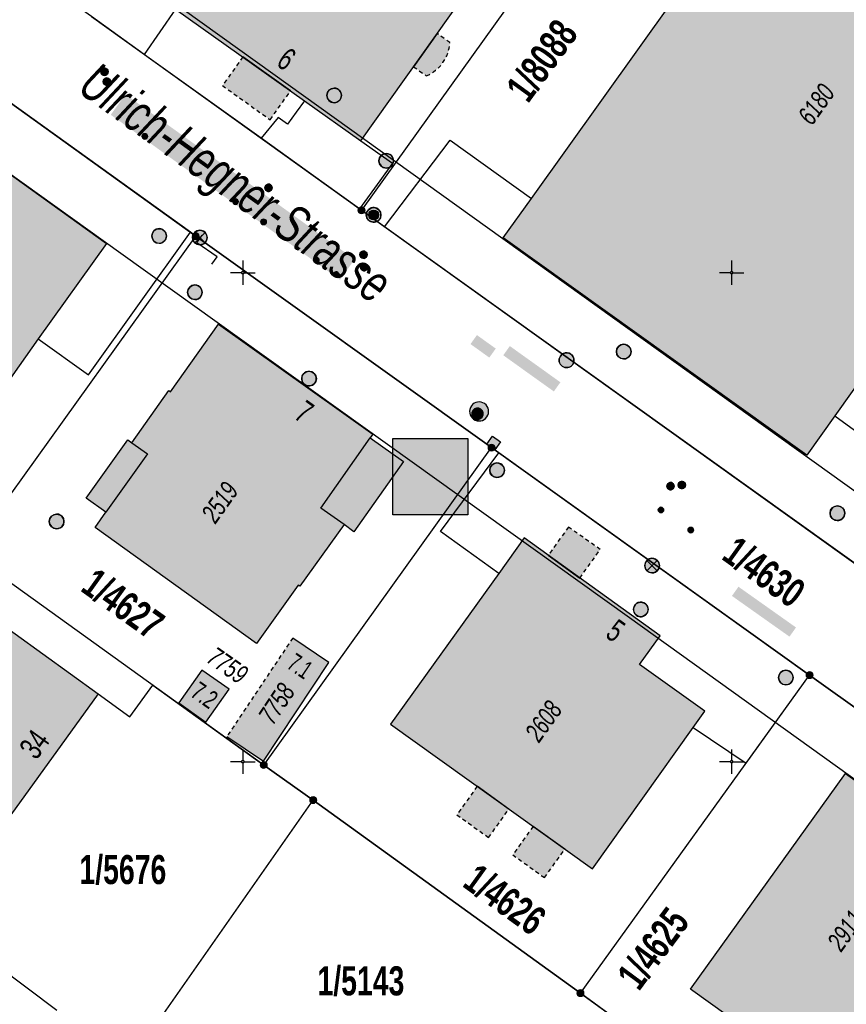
# Model space of a CAD drawing. Header units: metres. Extents: x 2695560 to 2696939, y 1260491 to 1262050.
# Tile 834 of 1005: x 2696165 to 2696207, y 1261512 to 1261563. Entities that reach past the tile are written whole.
import ezdxf

# ---------------------------------------------------------------- set-up
doc = ezdxf.new("R2010")
doc.units = ezdxf.units.M
doc.linetypes.add('AUSGEZOGEN', pattern=[0])
doc.linetypes.add('VERDECKT2_S2', pattern=[0.36, 0.2, -0.16])
for name, color, linetype in [('XR$1$AV_Flächen (EO)', 7, 'AUSGEZOGEN'), ('XR$1$AV_Gebäudeflächen (BB)', 7, 'AUSGEZOGEN'), ('XR$1$AV_Gebäudeflächen (EO)', 7, 'AUSGEZOGEN'), ('XR$1$AV_Grenzpunkte', 7, 'AUSGEZOGEN'), ('XR$1$AV_Grundstück-Nr.', 7, 'AUSGEZOGEN'), ('XR$1$AV_Haus-Nr.', 7, 'AUSGEZOGEN'), ('XR$1$AV_Koordinatennetzpunkte', 7, 'AUSGEZOGEN'), ('XR$1$AV_Linien (BB)', 7, 'AUSGEZOGEN'), ('XR$1$AV_Linien (EO)', 7, 'AUSGEZOGEN'), ('XR$1$AV_Strassennamen', 7, 'AUSGEZOGEN'), ('XR$1$AV_Versicherung-Nr.', 7, 'AUSGEZOGEN'), ('XR$1$AW_LK_Schachtdeckel', 24, 'AUSGEZOGEN'), ('XR$1$AW_LK_Zwischenpunkt', 24, 'AUSGEZOGEN'), ('XR$1$EW_LK_Knoten', 1, 'AUSGEZOGEN'), ('XR$1$GA_LK_Absperrarmatur', 32, 'AUSGEZOGEN'), ('XR$1$Liegenschaftsgrenzen', 7, 'AUSGEZOGEN'), ('XR$1$PFAV', 255, 'AUSGEZOGEN'), ('XR$1$PFAW', 255, 'AUSGEZOGEN'), ('XR$1$PFEW', 255, 'AUSGEZOGEN'), ('XR$1$PFGA', 255, 'AUSGEZOGEN'), ('XR$1$PFWA', 255, 'AUSGEZOGEN'), ('XR$1$RAEW', 8, 'AUSGEZOGEN'), ('XR$1$RP_Abstandslinie', 7, 'AUSGEZOGEN'), ('XR$1$WA_LK_Absperrarmatur', 171, 'AUSGEZOGEN'), ('XR$1$WA_LK_Hydrant', 171, 'AUSGEZOGEN')]:
    doc.layers.add(name, color=color, linetype=linetype)
doc.styles.add('ARIAL', font='arial.ttf')

# ---------------------------------------------------------------- blocks, each defined once
blk = doc.blocks.new('COMPLEXOBJECT_963')
at = {"layer": 'XR$1$AV_Flächen (EO)', "color": 7, "linetype": 'VERDECKT2_S2', "transparency": 33554687}
blk.add_line((6183.733, 11560.531), (6184.385, 11560.067), dxfattribs=at)
blk.add_arc((6183.64, 11561.872), 1.953, 292.424, 356.7569, dxfattribs=at)
blk = doc.blocks.new('BAV15')
at = {"layer": 'XR$1$PFAV', "transparency": 33554687}
blk.add_hatch(color=7, dxfattribs=at).paths.add_polyline_path([(0.5, 0), (0.49, 0.1), (0.46, 0.2), (0.41, 0.29), (0.34, 0.36), (0.26, 0.42), (0.17, 0.47), (0.08, 0.49), (-0.03, 0.5), (-0.13, 0.48), (-0.22, 0.45), (-0.31, 0.4), (-0.38, 0.33), (-0.44, 0.24), (-0.48, 0.15), (-0.5, 0.05), (-0.5, -0.05), (-0.48, -0.15), (-0.44, -0.24), (-0.38, -0.33), (-0.31, -0.4), (-0.22, -0.45), (-0.13, -0.48), (-0.03, -0.5), (0.08, -0.49), (0.17, -0.47), (0.26, -0.42), (0.34, -0.36), (0.41, -0.29), (0.46, -0.2), (0.49, -0.1)])
at = {"color": 7, "transparency": 33554687}
for start, end in [(90, 270), (270, 90)]:
    blk.add_arc((0, 0), 0.5, start, end, dxfattribs=at)
at = {"layer": 'XR$1$PFAV', "transparency": 33554687}
blk.add_circle((0, 0), 0.5, dxfattribs=at)
blk = doc.blocks.new('BAV2041')
at = {"color": 7, "transparency": 33554687}
for p, q in [((0, 0.5), (0, 0.05)), ((-0.05, 0), (-0.5, 0)), ((0.05, 0), (0.5, 0)), ((0, -0.05), (0, -0.5))]:
    blk.add_line(p, q, dxfattribs=at)
blk.add_circle((0, 0), 0.05, dxfattribs=at)
for start, end in [(90, 270), (270, 90)]:
    blk.add_arc((0, 0), 0.05, start, end, dxfattribs=at)
blk = doc.blocks.new('BAW2093')
at = {"transparency": 33554687}
blk.add_lwpolyline([(-0.375, -0.5), (0, -0.5), (0, 0.5), (0.375, 0.5)], dxfattribs=at)
blk = doc.blocks.new('BAW2082')
at = {"layer": 'XR$1$PFAW', "transparency": 33554687}
blk.add_hatch(color=7, dxfattribs=at).paths.add_polyline_path([(0.509, -0.003), (0.499, 0.098), (0.469, 0.194), (0.42, 0.283), (0.354, 0.359), (0.274, 0.421), (0.183, 0.466), (0.085, 0.491), (-0.016, 0.496), (-0.116, 0.481), (-0.211, 0.446), (-0.297, 0.392), (-0.37, 0.323), (-0.428, 0.24), (-0.468, 0.147), (-0.488, 0.047), (-0.488, -0.054), (-0.468, -0.153), (-0.428, -0.246), (-0.37, -0.329), (-0.297, -0.398), (-0.211, -0.452), (-0.116, -0.487), (-0.016, -0.502), (0.085, -0.497), (0.183, -0.472), (0.274, -0.427), (0.354, -0.366), (0.42, -0.289), (0.469, -0.2), (0.499, -0.104)])
at = {"transparency": 33554687}
for start, end in [(91.19481, 268.80519), (268.80519, 91.19481)]:
    blk.add_arc((0.01, 0), 0.5, start, end, dxfattribs=at)
at = {"layer": 'XR$1$PFAW', "transparency": 33554687}
blk.add_circle((0.009, -0.003), 0.5, dxfattribs=at)
blk = doc.blocks.new('BAW2085')
at = {"layer": 'XR$1$PFAW', "transparency": 33554687}
h = blk.add_hatch(color=7, dxfattribs=at)
h.paths.add_polyline_path([(0.15, 0.501), (0.099, 0.498), (0.049, 0.491), (0, 0.478), (-0.047, 0.46), (-0.093, 0.438), (-0.136, 0.411), (-0.176, 0.38), (-0.212, 0.345), (-0.245, 0.307), (-0.274, 0.265), (-0.299, 0.221), (-0.319, 0.174), (-0.334, 0.126), (-0.344, 0.076), (-0.349, 0.026), (-0.349, -0.025), (-0.344, -0.075), (-0.334, -0.125), (-0.319, -0.173), (-0.299, -0.219), (-0.274, -0.264), (-0.245, -0.305), (-0.212, -0.344), (-0.176, -0.379), (-0.136, -0.41), (-0.093, -0.436), (-0.047, -0.459), (0, -0.476), (0.049, -0.489), (0.099, -0.497), (0.15, -0.499), (0.201, -0.497), (0.251, -0.489), (0.3, -0.476), (0.347, -0.459), (0.393, -0.436), (0.436, -0.41), (0.476, -0.379), (0.512, -0.344), (0.545, -0.305), (0.574, -0.264), (0.599, -0.219), (0.619, -0.173), (0.634, -0.125), (0.644, -0.075), (0.649, -0.025), (0.649, 0.026), (0.644, 0.076), (0.634, 0.126), (0.619, 0.174), (0.599, 0.221), (0.574, 0.265), (0.545, 0.307), (0.512, 0.345), (0.476, 0.38), (0.436, 0.411), (0.393, 0.438), (0.347, 0.46), (0.3, 0.478), (0.251, 0.491), (0.201, 0.498)])
h.paths.add_polyline_path([(0.03, -0.298), (0, -0.3), (-0.03, -0.298), (-0.06, -0.294), (-0.09, -0.286), (-0.118, -0.276), (-0.146, -0.262), (-0.171, -0.246), (-0.195, -0.228), (-0.217, -0.207), (-0.237, -0.184), (-0.255, -0.159), (-0.269, -0.132), (-0.281, -0.104), (-0.29, -0.075), (-0.297, -0.045), (-0.3, -0.015), (-0.3, 0.015), (-0.297, 0.045), (-0.29, 0.075), (-0.281, 0.104), (-0.269, 0.132), (-0.255, 0.159), (-0.237, 0.184), (-0.217, 0.207), (-0.195, 0.228), (-0.171, 0.246), (-0.146, 0.262), (-0.118, 0.276), (-0.09, 0.286), (-0.06, 0.294), (-0.03, 0.298), (0, 0.3), (0.03, 0.298), (0.06, 0.294), (0.09, 0.286), (0.118, 0.276), (0.146, 0.262), (0.171, 0.246), (0.195, 0.228), (0.217, 0.207), (0.237, 0.184), (0.255, 0.159), (0.269, 0.132), (0.281, 0.104), (0.29, 0.075), (0.297, 0.045), (0.3, 0.015), (0.3, -0.015), (0.297, -0.045), (0.29, -0.075), (0.281, -0.104), (0.269, -0.132), (0.255, -0.159), (0.237, -0.184), (0.217, -0.207), (0.195, -0.228), (0.171, -0.246), (0.146, -0.262), (0.118, -0.276), (0.09, -0.286), (0.06, -0.294)], flags=16)
blk.add_hatch(color=7, dxfattribs=at).paths.add_polyline_path([(0, 0.3), (-0.03, 0.298), (-0.06, 0.294), (-0.09, 0.286), (-0.118, 0.276), (-0.146, 0.262), (-0.171, 0.246), (-0.195, 0.228), (-0.217, 0.207), (-0.237, 0.184), (-0.255, 0.159), (-0.269, 0.132), (-0.281, 0.104), (-0.29, 0.075), (-0.297, 0.045), (-0.3, 0.015), (-0.3, -0.015), (-0.297, -0.045), (-0.29, -0.075), (-0.281, -0.104), (-0.269, -0.132), (-0.255, -0.159), (-0.237, -0.184), (-0.217, -0.207), (-0.195, -0.228), (-0.171, -0.246), (-0.146, -0.262), (-0.118, -0.276), (-0.09, -0.286), (-0.06, -0.294), (-0.03, -0.298), (0, -0.3), (0.03, -0.298), (0.06, -0.294), (0.09, -0.286), (0.118, -0.276), (0.146, -0.262), (0.171, -0.246), (0.195, -0.228), (0.217, -0.207), (0.237, -0.184), (0.255, -0.159), (0.269, -0.132), (0.281, -0.104), (0.29, -0.075), (0.297, -0.045), (0.3, -0.015), (0.3, 0.015), (0.297, 0.045), (0.29, 0.075), (0.281, 0.104), (0.269, 0.132), (0.255, 0.159), (0.237, 0.184), (0.217, 0.207), (0.195, 0.228), (0.171, 0.246), (0.146, 0.262), (0.118, 0.276), (0.09, 0.286), (0.06, 0.294), (0.03, 0.298)])
at = {"transparency": 33554687}
for centre, radius, start, end in [((0.15, 0.001), 0.5, 90, 270), ((0, 0), 0.3, 90, 270), ((0, 0), 0.3, 270, 90), ((0.15, 0.001), 0.5, 270, 90)]:
    blk.add_arc(centre, radius, start, end, dxfattribs=at)
blk = doc.blocks.new('BAW2088')
at = {"layer": 'XR$1$PFAW', "transparency": 33554687}
blk.add_hatch(color=253, dxfattribs=at).paths.add_polyline_path([(0.51, 0), (0.5, 0.101), (0.47, 0.197), (0.421, 0.286), (0.355, 0.362), (0.275, 0.424), (0.184, 0.469), (0.086, 0.494), (-0.015, 0.499), (-0.115, 0.484), (-0.21, 0.449), (-0.296, 0.395), (-0.369, 0.326), (-0.427, 0.243), (-0.467, 0.15), (-0.487, 0.051), (-0.487, -0.051), (-0.467, -0.15), (-0.427, -0.243), (-0.369, -0.326), (-0.296, -0.395), (-0.21, -0.449), (-0.115, -0.484), (-0.015, -0.499), (0.086, -0.494), (0.184, -0.469), (0.275, -0.424), (0.355, -0.362), (0.421, -0.286), (0.47, -0.197), (0.5, -0.101)])
at = {"transparency": 33554687}
for start, end in [(91.19481, 268.80519), (268.80519, 91.19481)]:
    blk.add_arc((0.01, 0), 0.5, start, end, dxfattribs=at)
at = {"layer": 'XR$1$PFAW', "transparency": 33554687}
blk.add_circle((0.01, 0), 0.5, dxfattribs=at)
blk = doc.blocks.new('BAW2089')
at = {"layer": 'XR$1$PFAW', "transparency": 33554687}
blk.add_hatch(color=7, dxfattribs=at).paths.add_polyline_path([(-0.5, 0.5), (-0.5, -0.5), (0.5, -0.5), (0.5, 0.5)])
at = {"transparency": 33554687}
blk.add_lwpolyline([(-0.5, 0.5), (0.5, 0.5), (0.5, -0.5), (-0.5, -0.5), (-0.5, 0.5)], close=True, dxfattribs=at)
at = {"layer": 'XR$1$PFAW', "transparency": 33554687}
blk.add_lwpolyline([(-0.5, 0.5), (0.5, 0.5), (0.5, -0.5), (-0.5, -0.5), (-0.5, 0.5)], close=True, dxfattribs=at)
blk = doc.blocks.new('BWA2009')
at = {"true_color": 0x000000, "transparency": 33554687}
blk.add_hatch(color=18, dxfattribs=at).paths.add_polyline_path([(0.333, 0), (0.327, 0.067), (0.306, 0.131), (0.274, 0.19), (0.23, 0.242), (0.176, 0.283), (0.116, 0.313), (0.05, 0.329), (-0.017, 0.333), (-0.084, 0.323), (-0.147, 0.299), (-0.204, 0.264), (-0.253, 0.217), (-0.291, 0.162), (-0.318, 0.1), (-0.332, 0.034), (-0.332, -0.034), (-0.318, -0.1), (-0.291, -0.162), (-0.253, -0.217), (-0.204, -0.264), (-0.147, -0.299), (-0.084, -0.323), (-0.017, -0.333), (0.05, -0.329), (0.116, -0.313), (0.176, -0.283), (0.23, -0.242), (0.274, -0.19), (0.306, -0.131), (0.327, -0.067)])
at = {"layer": 'XR$1$PFWA', "transparency": 33554687}
blk.add_hatch(color=7, dxfattribs=at).paths.add_polyline_path([(0.5, 0), (0.49, 0.101), (0.459, 0.197), (0.41, 0.286), (0.344, 0.362), (0.264, 0.424), (0.174, 0.469), (0.076, 0.494), (-0.025, 0.499), (-0.125, 0.484), (-0.22, 0.449), (-0.306, 0.395), (-0.379, 0.326), (-0.437, 0.243), (-0.477, 0.15), (-0.497, 0.051), (-0.497, -0.051), (-0.477, -0.15), (-0.437, -0.243), (-0.379, -0.326), (-0.306, -0.395), (-0.22, -0.449), (-0.125, -0.484), (-0.025, -0.499), (0.076, -0.494), (0.174, -0.469), (0.264, -0.424), (0.344, -0.362), (0.41, -0.286), (0.459, -0.197), (0.49, -0.101)])
at = {"transparency": 33554687}
blk.add_circle((0, 0), 0.333, dxfattribs=at)
for start, end in [(90, 180), (180, 270), (0, 90), (270, 0)]:
    blk.add_arc((0, 0), 0.5, start, end, dxfattribs=at)
at = {"layer": 'XR$1$PFWA', "transparency": 33554687}
blk.add_circle((0, 0), 0.5, dxfattribs=at)
blk = doc.blocks.new('BWA2012')
at = {"layer": 'XR$1$PFWA', "transparency": 33554687}
blk.add_hatch(color=7, dxfattribs=at).paths.add_polyline_path([(0.5, 0), (0.49, 0.1), (0.46, 0.2), (0.41, 0.29), (0.34, 0.36), (0.26, 0.42), (0.17, 0.47), (0.08, 0.49), (-0.03, 0.5), (-0.13, 0.48), (-0.22, 0.45), (-0.31, 0.4), (-0.38, 0.33), (-0.44, 0.24), (-0.48, 0.15), (-0.5, 0.05), (-0.5, -0.05), (-0.48, -0.15), (-0.44, -0.24), (-0.38, -0.33), (-0.31, -0.4), (-0.22, -0.45), (-0.13, -0.48), (-0.03, -0.5), (0.08, -0.49), (0.17, -0.47), (0.26, -0.42), (0.34, -0.36), (0.41, -0.29), (0.46, -0.2), (0.49, -0.1)])
at = {"transparency": 33554687}
blk.add_line((0.35, 0.35), (-0.35, -0.35), dxfattribs=at)
for start, end in [(45, 225), (225, 45)]:
    blk.add_arc((0, 0), 0.5, start, end, dxfattribs=at)
at = {"layer": 'XR$1$PFWA', "transparency": 33554687}
blk.add_circle((0, 0), 0.5, dxfattribs=at)
blk = doc.blocks.new('BGA965')
at = {"layer": 'XR$1$PFGA', "transparency": 33554687}
blk.add_hatch(color=7, dxfattribs=at).paths.add_polyline_path([(0.5, 0), (0.49, 0.1), (0.46, 0.2), (0.41, 0.29), (0.34, 0.36), (0.26, 0.42), (0.17, 0.47), (0.08, 0.49), (-0.03, 0.5), (-0.13, 0.48), (-0.22, 0.45), (-0.31, 0.4), (-0.38, 0.33), (-0.44, 0.24), (-0.48, 0.15), (-0.5, 0.05), (-0.5, -0.05), (-0.48, -0.15), (-0.44, -0.24), (-0.38, -0.33), (-0.31, -0.4), (-0.22, -0.45), (-0.13, -0.48), (-0.03, -0.5), (0.08, -0.49), (0.17, -0.47), (0.26, -0.42), (0.34, -0.36), (0.41, -0.29), (0.46, -0.2), (0.49, -0.1)])
at = {"color": 32, "transparency": 33554687}
blk.add_line((0, 0.5), (0, -0.5), dxfattribs=at)
for start, end in [(90, 270), (270, 90)]:
    blk.add_arc((0, 0), 0.5, start, end, dxfattribs=at)
at = {"layer": 'XR$1$PFGA', "transparency": 33554687}
blk.add_circle((0, 0), 0.5, dxfattribs=at)
blk = doc.blocks.new('BEWLP2549_S')
at = {"layer": 'XR$1$PFEW', "transparency": 33554687}
blk.add_hatch(color=7, dxfattribs=at).paths.add_polyline_path([(0.5, 0), (0.49, 0.101), (0.459, 0.197), (0.41, 0.286), (0.344, 0.362), (0.264, 0.424), (0.174, 0.469), (0.076, 0.494), (-0.025, 0.499), (-0.125, 0.484), (-0.22, 0.449), (-0.306, 0.395), (-0.379, 0.326), (-0.437, 0.243), (-0.477, 0.15), (-0.497, 0.051), (-0.497, -0.051), (-0.477, -0.15), (-0.437, -0.243), (-0.379, -0.326), (-0.306, -0.395), (-0.22, -0.449), (-0.125, -0.484), (-0.025, -0.499), (0.076, -0.494), (0.174, -0.469), (0.264, -0.424), (0.344, -0.362), (0.41, -0.286), (0.459, -0.197), (0.49, -0.101)])
at = {"color": 1, "transparency": 33554687}
for p, q in [((0.354, -0.354), (-0.354, 0.354)), ((-0.354, -0.354), (0.354, 0.354))]:
    blk.add_line(p, q, dxfattribs=at)
for start, end in [(91.38095, 268.61905), (268.61905, 91.38095)]:
    blk.add_arc((0, 0), 0.5, start, end, dxfattribs=at)
at = {"layer": 'XR$1$PFEW', "transparency": 33554687}
blk.add_circle((0, 0), 0.5, dxfattribs=at)
blk = doc.blocks.new('BEW957')
at = {"layer": 'XR$1$RAEW', "transparency": 33554687}
blk.add_hatch(color=1, dxfattribs=at).paths.add_polyline_path([(-0.5, 0), (-0.5, -0.05), (-0.49, -0.1), (-0.48, -0.15), (-0.46, -0.2), (-0.44, -0.24), (-0.41, -0.29), (-0.38, -0.33), (-0.34, -0.36), (-0.31, -0.4), (-0.26, -0.42), (-0.22, -0.45), (-0.17, -0.47), (-0.13, -0.48), (-0.08, -0.49), (-0.03, -0.5), (0.03, -0.5), (0.08, -0.49), (0.13, -0.48), (0.17, -0.47), (0.22, -0.45), (0.26, -0.42), (0.31, -0.4), (0.34, -0.36), (0.38, -0.33), (0.41, -0.29), (0.44, -0.24), (0.46, -0.2), (0.48, -0.15), (0.49, -0.1), (0.5, -0.05), (0.5, 0), (0.5, 0.05), (0.49, 0.1), (0.48, 0.15), (0.46, 0.2), (0.44, 0.24), (0.41, 0.29), (0.38, 0.33), (0.34, 0.36), (0.31, 0.4), (0.26, 0.42), (0.22, 0.45), (0.17, 0.47), (0.13, 0.48), (0.08, 0.49), (0.03, 0.5), (-0.03, 0.5), (-0.08, 0.49), (-0.13, 0.48), (-0.17, 0.47), (-0.22, 0.45), (-0.26, 0.42), (-0.31, 0.4), (-0.34, 0.36), (-0.38, 0.33), (-0.41, 0.29), (-0.44, 0.24), (-0.46, 0.2), (-0.48, 0.15), (-0.49, 0.1), (-0.5, 0.05)])
at = {"color": 1, "transparency": 33554687}
for start, end in [(90, 180), (180, 270), (0, 90), (270, 0)]:
    blk.add_arc((0, 0), 0.5, start, end, dxfattribs=at)
at = {"layer": 'XR$1$RAEW', "color": 1, "transparency": 33554687}
blk.add_circle((0, 0), 0.5, dxfattribs=at)

msp = doc.modelspace()

# ---------------------------------------------------------------- hatches: boundary and pattern name
at = {"transparency": 33554687}
for points in [[(2696169.965, 1261558.928), (2696169.215, 1261557.884), (2696180.939, 1261549.45), (2696181.689, 1261550.494)], [(2696187.944, 1261546.622), (2696187.615, 1261546.161), (2696188.578, 1261545.472), (2696188.907, 1261545.933)], [(2696189.628, 1261546.06), (2696189.292, 1261545.59), (2696191.878, 1261543.74), (2696192.214, 1261544.21)], [(2696183.649, 1261541.332), (2696183.649, 1261537.431), (2696187.475, 1261537.431), (2696187.475, 1261541.332)], [(2696201.322, 1261533.757), (2696200.989, 1261533.287), (2696203.932, 1261531.205), (2696204.265, 1261531.675)]]:
    msp.add_hatch(color=7, dxfattribs=at).paths.add_polyline_path(points)
at = {"layer": 'XR$1$AV_Gebäudeflächen (BB)', "true_color": 0xd2d2d2, "transparency": 33554687}
for points in [[(2696184.695, 1261577.04), (2696199.775, 1261566.257), (2696190.733, 1261553.611), (2696189.291, 1261551.594), (2696204.819, 1261540.49), (2696206.253, 1261542.501), (2696213.895, 1261553.215), (2696214.075, 1261553.467), (2696217.176, 1261557.814), (2696221.601, 1261564.018), (2696206.101, 1261575.104), (2696205.019, 1261573.591), (2696189.843, 1261584.445), (2696184.598, 1261577.109)], [(2696182.009, 1261556.551), (2696188.081, 1261565.092), (2696184.593, 1261567.572), (2696185.155, 1261568.362), (2696182.685, 1261570.118), (2696182.129, 1261569.335), (2696178.633, 1261571.821), (2696172.532, 1261563.29), (2696179.127, 1261558.6)], [(2696165.506, 1261546.427), (2696168.995, 1261551.308), (2696159.923, 1261557.809), (2696154.023, 1261549.557), (2696155.607, 1261548.42), (2696163.089, 1261543.046)], [(2696176.668, 1261530.856), (2696178.796, 1261533.844), (2696178.885, 1261533.78), (2696181.145, 1261536.935), (2696181.65, 1261536.558), (2696184.18, 1261540.155), (2696182.48, 1261541.366), (2696182.614, 1261541.554), (2696174.72, 1261547.176), (2696172.264, 1261543.727), (2696172.183, 1261543.785), (2696170.284, 1261541.119), (2696170.08, 1261541.264), (2696167.957, 1261538.284), (2696168.965, 1261537.567), (2696168.41, 1261536.787)], [(2696199.007, 1261526.555), (2696199.605, 1261527.394), (2696196.263, 1261529.781), (2696197.311, 1261531.248), (2696190.358, 1261536.253), (2696189.057, 1261534.437), (2696183.531, 1261526.725), (2696193.855, 1261519.327)], [(2696168.573, 1261528.278), (2696160.066, 1261534.423), (2696155.402, 1261527.923), (2696163.568, 1261522.014), (2696163.876, 1261521.791)], [(2696174.083, 1261526.841), (2696175.262, 1261528.525), (2696173.869, 1261529.5), (2696172.69, 1261527.816)], [(2696214.76, 1261518.51), (2696206.8, 1261524.209), (2696198.865, 1261513.187), (2696204.657, 1261509.044), (2696205.996, 1261510.916), (2696208.2, 1261509.34)]]:
    msp.add_hatch(color=254, dxfattribs=at).paths.add_polyline_path(points)
at = {"layer": 'XR$1$AV_Gebäudeflächen (EO)', "true_color": 0xebebeb, "transparency": 33554687}
for points in [[(2696184.703, 1261560.341), (2696185.355, 1261559.877), (2696185.42, 1261559.905), (2696185.484, 1261559.936), (2696185.546, 1261559.968), (2696185.608, 1261560.003), (2696185.668, 1261560.041), (2696185.727, 1261560.08), (2696185.784, 1261560.122), (2696185.84, 1261560.165), (2696185.894, 1261560.211), (2696185.946, 1261560.258), (2696185.997, 1261560.307), (2696186.046, 1261560.359), (2696186.093, 1261560.411), (2696186.138, 1261560.466), (2696186.181, 1261560.522), (2696186.222, 1261560.58), (2696186.261, 1261560.639), (2696186.298, 1261560.699), (2696186.332, 1261560.761), (2696186.364, 1261560.824), (2696186.394, 1261560.888), (2696186.422, 1261560.953), (2696186.447, 1261561.019), (2696186.47, 1261561.086), (2696186.49, 1261561.154), (2696186.508, 1261561.223), (2696186.524, 1261561.292), (2696186.537, 1261561.361), (2696186.547, 1261561.431), (2696186.555, 1261561.501), (2696186.56, 1261561.572), (2696185.908, 1261562.036)], [(2696175.971, 1261560.845), (2696174.926, 1261559.376), (2696177.366, 1261557.632), (2696178.415, 1261559.107)], [(2696192.626, 1261536.81), (2696191.588, 1261535.368), (2696193.206, 1261534.203), (2696194.254, 1261535.659)], [(2696175.152, 1261526.096), (2696177.023, 1261524.846), (2696180.373, 1261529.883), (2696178.519, 1261531.133)], [(2696186.916, 1261522.099), (2696188.54, 1261520.935), (2696189.582, 1261522.389), (2696187.958, 1261523.553)], [(2696189.775, 1261520.05), (2696191.4, 1261518.886), (2696192.442, 1261520.34), (2696190.817, 1261521.504)]]:
    msp.add_hatch(color=7, dxfattribs=at).paths.add_polyline_path(points)

# ---------------------------------------------------------------- linework, layer by layer
at = {"color": 24, "lineweight": -3, "transparency": 33554687}
msp.add_lwpolyline([(2696183.649, 1261541.332), (2696187.475, 1261541.332), (2696187.475, 1261537.431), (2696183.649, 1261537.431), (2696183.649, 1261541.332)], close=True, dxfattribs=at)
at = {"layer": 'XR$1$AV_Flächen (EO)', "color": 7, "linetype": 'AUSGEZOGEN', "transparency": 33554687}
for p, q in [((2696185.908, 1261562.036), (2696184.703, 1261560.341)), ((2696178.415, 1261559.107), (2696175.971, 1261560.845)), ((2696191.588, 1261535.368), (2696193.206, 1261534.203)), ((2696189.582, 1261522.389), (2696187.958, 1261523.553)), ((2696192.442, 1261520.34), (2696190.817, 1261521.504))]:
    msp.add_line(p, q, dxfattribs=at)
at = {"layer": 'XR$1$AV_Flächen (EO)', "color": 7, "linetype": 'VERDECKT2_S2', "transparency": 33554687}
for p, q in [((2696186.56, 1261561.572), (2696185.908, 1261562.036)), ((2696192.626, 1261536.81), (2696191.588, 1261535.368)), ((2696178.519, 1261531.133), (2696175.152, 1261526.096)), ((2696187.958, 1261523.553), (2696186.916, 1261522.099)), ((2696190.817, 1261521.504), (2696189.775, 1261520.05))]:
    msp.add_line(p, q, dxfattribs=at)
for points in [[(2696175.971, 1261560.845), (2696174.926, 1261559.376), (2696177.366, 1261557.632), (2696178.415, 1261559.107)], [(2696193.206, 1261534.203), (2696194.254, 1261535.659), (2696192.626, 1261536.81)], [(2696186.916, 1261522.099), (2696188.54, 1261520.935), (2696189.582, 1261522.389)], [(2696189.775, 1261520.05), (2696191.4, 1261518.886), (2696192.442, 1261520.34)]]:
    msp.add_lwpolyline(points, dxfattribs=at)
at = {"layer": 'XR$1$AV_Flächen (EO)', "color": 7, "linetype": 'AUSGEZOGEN', "transparency": 33554687}
msp.add_lwpolyline([(2696175.152, 1261526.096), (2696177.023, 1261524.846), (2696180.373, 1261529.883), (2696178.519, 1261531.133)], dxfattribs=at)
at = {"layer": 'XR$1$AV_Linien (BB)', "color": 7, "linetype": 'AUSGEZOGEN', "transparency": 33554687}
for p, q in [((2696172.532, 1261563.29), (2696170.921, 1261560.973)), ((2696172.532, 1261563.29), (2696179.127, 1261558.6)), ((2696173.289, 1261551.875), (2696158.88, 1261562.24)), ((2696179.127, 1261558.6), (2696182.009, 1261556.551)), ((2696204.96, 1261529.24), (2696189.064, 1261540.603)), ((2696216.48, 1261520.95), (2696204.96, 1261529.24))]:
    msp.add_line(p, q, dxfattribs=at)
for points in [[(2696190.733, 1261553.611), (2696199.775, 1261566.257), (2696184.695, 1261577.04)], [(2696182.009, 1261556.551), (2696188.081, 1261565.092), (2696184.593, 1261567.572), (2696185.155, 1261568.362), (2696182.685, 1261570.118), (2696182.129, 1261569.335), (2696178.633, 1261571.821)], [(2696170.921, 1261560.973), (2696168.22, 1261562.91), (2696165.236, 1261565.046)], [(2696176.906, 1261556.681), (2696171.064, 1261560.87), (2696170.921, 1261560.973)], [(2696179.127, 1261558.6), (2696178.696, 1261558.013), (2696178.25, 1261557.406), (2696177.775, 1261557.74), (2696176.906, 1261556.681)], [(2696155.607, 1261548.42), (2696154.023, 1261549.557), (2696159.923, 1261557.809), (2696168.995, 1261551.308), (2696165.506, 1261546.427)], [(2696181.944, 1261553.069), (2696180.134, 1261554.367), (2696176.906, 1261556.681)], [(2696182.009, 1261556.551), (2696183.618, 1261555.407), (2696182.98, 1261554.516), (2696181.944, 1261553.069)], [(2696183.222, 1261552.154), (2696186.568, 1261556.589), (2696190.733, 1261553.611)], [(2696206.253, 1261542.501), (2696204.819, 1261540.49), (2696189.291, 1261551.594), (2696190.733, 1261553.611)], [(2696214.075, 1261553.467), (2696213.895, 1261553.215), (2696206.253, 1261542.501)], [(2696183.222, 1261552.154), (2696182.04, 1261553), (2696181.944, 1261553.069)], [(2696229.07, 1261519.39), (2696219.14, 1261526.45), (2696208.26, 1261534.24), (2696183.222, 1261552.154)], [(2696165.506, 1261546.427), (2696168.076, 1261544.589), (2696173.289, 1261551.875)], [(2696189.064, 1261540.603), (2696188.69, 1261540.87), (2696173.56, 1261551.68), (2696173.289, 1261551.875)], [(2696165.506, 1261546.427), (2696163.089, 1261543.046), (2696155.607, 1261548.42)], [(2696206.253, 1261542.501), (2696211.269, 1261538.844), (2696212.719, 1261541.062), (2696215.677, 1261538.897)], [(2696189.057, 1261534.437), (2696186.086, 1261536.574), (2696189.064, 1261540.603)], [(2696199.007, 1261526.555), (2696199.605, 1261527.394), (2696196.263, 1261529.781), (2696197.311, 1261531.248), (2696190.358, 1261536.253), (2696189.057, 1261534.437)], [(2696163.568, 1261522.014), (2696155.402, 1261527.923), (2696160.066, 1261534.423), (2696168.573, 1261528.278)], [(2696189.057, 1261534.437), (2696183.531, 1261526.725), (2696193.855, 1261519.327), (2696199.007, 1261526.555)], [(2696199.007, 1261526.555), (2696201.709, 1261524.73), (2696204.96, 1261529.24)], [(2696168.573, 1261528.278), (2696170.194, 1261527.107), (2696171.358, 1261528.726), (2696177.04, 1261524.64), (2696179.57, 1261522.85), (2696193.24, 1261512.98), (2696204.75, 1261504.63), (2696209.006, 1261501.586)], [(2696168.573, 1261528.278), (2696163.876, 1261521.791), (2696163.568, 1261522.014)], [(2696208.2, 1261509.34), (2696205.996, 1261510.916), (2696204.657, 1261509.044), (2696198.865, 1261513.187), (2696206.8, 1261524.209), (2696214.76, 1261518.51)]]:
    msp.add_lwpolyline(points, dxfattribs=at)
for points in [[(2696176.668, 1261530.856), (2696168.41, 1261536.787), (2696168.965, 1261537.567), (2696167.957, 1261538.284), (2696170.08, 1261541.264), (2696170.284, 1261541.119), (2696172.183, 1261543.785), (2696172.264, 1261543.727), (2696174.72, 1261547.176), (2696182.614, 1261541.554), (2696182.48, 1261541.366), (2696184.18, 1261540.155), (2696181.65, 1261536.558), (2696181.145, 1261536.935), (2696178.885, 1261533.78), (2696178.796, 1261533.844), (2696176.668, 1261530.856)], [(2696174.083, 1261526.841), (2696175.262, 1261528.525), (2696173.869, 1261529.5), (2696172.69, 1261527.816), (2696174.083, 1261526.841)]]:
    msp.add_lwpolyline(points, close=True, dxfattribs=at)
at = {"layer": 'XR$1$AV_Linien (EO)', "color": 7, "linetype": 'AUSGEZOGEN', "transparency": 33554687}
for points in [[(2696170.284, 1261541.119), (2696171.088, 1261540.547), (2696168.965, 1261537.567)], [(2696181.145, 1261536.935), (2696179.953, 1261537.773), (2696182.48, 1261541.366)]]:
    msp.add_lwpolyline(points, dxfattribs=at)
at = {"layer": 'XR$1$Liegenschaftsgrenzen', "color": 7, "linetype": 'AUSGEZOGEN', "transparency": 33554687}
for p, q in [((2696168.22, 1261562.91), (2696182.04, 1261553)), ((2696158.88, 1261562.24), (2696173.56, 1261551.68)), ((2696182.04, 1261553), (2696208.26, 1261534.24)), ((2696161.95, 1261535.49), (2696173.56, 1261551.68)), ((2696173.56, 1261551.68), (2696188.69, 1261540.87)), ((2696177.04, 1261524.64), (2696188.69, 1261540.87)), ((2696188.69, 1261540.87), (2696204.96, 1261529.24)), ((2696177.04, 1261524.64), (2696161.95, 1261535.49)), ((2696193.24, 1261512.98), (2696204.96, 1261529.24)), ((2696204.96, 1261529.24), (2696216.48, 1261520.95)), ((2696149.43, 1261524.87), (2696166.46, 1261512.11)), ((2696179.57, 1261522.85), (2696177.04, 1261524.64)), ((2696169.92, 1261509.07), (2696179.57, 1261522.85)), ((2696193.24, 1261512.98), (2696179.57, 1261522.85)), ((2696204.75, 1261504.63), (2696193.24, 1261512.98))]:
    msp.add_line(p, q, dxfattribs=at)
msp.add_lwpolyline([(2696178.39, 1261577.19), (2696192.25, 1261567.26), (2696182.04, 1261553)], dxfattribs=at)
at = {"layer": 'XR$1$RP_Abstandslinie', "color": 7, "linetype": 'AUSGEZOGEN', "transparency": 33554687}
for points in [[(2696149.96, 1261579.73), (2696176.72, 1261560.55), (2696202.73, 1261541.91), (2696231.01, 1261521.64)], [(2696222.22, 1261513.16), (2696195.74, 1261532.16), (2696169.73, 1261550.8), (2696143.73, 1261569.44)]]:
    msp.add_lwpolyline(points, dxfattribs=at)

# ---------------------------------------------------------------- block references
at = {"layer": 'XR$1$AV_Flächen (EO)', "color": 7, "linetype": 'VERDECKT2_S2', "lineweight": -3, "transparency": 33554687}
msp.add_blockref('COMPLEXOBJECT_963', (2690000.97, 1249999.81), dxfattribs=at)
at = {"layer": 'XR$1$AV_Grenzpunkte', "color": 7, "linetype": 'AUSGEZOGEN', "lineweight": -3, "transparency": 33554687, "xscale": 0.3249999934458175, "yscale": 0.3249999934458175}
for p in [(2696182.04, 1261553), (2696173.56, 1261551.68), (2696188.69, 1261540.87), (2696204.96, 1261529.24), (2696177.04, 1261524.64), (2696179.57, 1261522.85), (2696193.24, 1261512.98)]:
    msp.add_blockref('BAV15', p, dxfattribs=at)
at = {"layer": 'XR$1$AV_Koordinatennetzpunkte', "color": 7, "linetype": 'AUSGEZOGEN', "lineweight": -3, "transparency": 33554687, "xscale": 1.25, "yscale": 1.25}
for p in [(2696175.97, 1261549.81), (2696200.97, 1261549.81), (2696175.97, 1261524.81), (2696200.97, 1261524.81)]:
    msp.add_blockref('BAV2041', p, dxfattribs=at)
at = {"layer": 'XR$1$AW_LK_Schachtdeckel', "color": 24, "linetype": 'AUSGEZOGEN', "lineweight": -3, "transparency": 33554687, "xscale": 0.7499999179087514, "yscale": 0.7499999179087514}
for p in [(2696180.636, 1261558.875), (2696183.298, 1261555.532), (2696171.682, 1261551.688), (2696173.511, 1261548.81), (2696195.446, 1261545.778), (2696188.968, 1261539.716), (2696166.437, 1261537.095), (2696203.739, 1261529.115)]:
    msp.add_blockref('BAW2082', p, dxfattribs=at)
at = {"layer": 'XR$1$AW_LK_Schachtdeckel', "color": 24, "linetype": 'AUSGEZOGEN', "lineweight": -3, "transparency": 33554687}
for name, p, xscale, yscale, rotation in [('BAW2088', (2696192.525, 1261545.33), 0.7578193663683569, 0.7578193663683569, 54.371724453), ('BAW2082', (2696179.35, 1261544.39), 0.7499999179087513, 0.7499999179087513, 52.310928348), ('BAW2085', (2696187.973, 1261542.6), 0.9749278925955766, 0.9749278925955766, 54.64895750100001), ('BAW2089', (2696188.802, 1261541.104), 0.5000000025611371, 0.5000000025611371, 234.455391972), ('BAW2082', (2696206.388, 1261537.522), 0.7499999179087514, 0.7499999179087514, 236.390243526), ('BAW2082', (2696196.33, 1261532.59), 0.7499999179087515, 0.7499999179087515, 141.127670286)]:
    msp.add_blockref(name, p, dxfattribs=dict(at, xscale=xscale, yscale=yscale, rotation=rotation))
at = {"layer": 'XR$1$AW_LK_Zwischenpunkt', "color": 24, "linetype": 'AUSGEZOGEN', "lineweight": -3, "transparency": 33554687, "xscale": 1.250000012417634, "yscale": 1.250000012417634, "rotation": 55.03031078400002}
msp.add_blockref('BAW2093', (2696174.137, 1261550.983), dxfattribs=at)
at = {"layer": 'XR$1$EW_LK_Knoten', "color": 1, "linetype": 'AUSGEZOGEN', "lineweight": -3, "transparency": 33554687}
for name, p, xscale, yscale in [('BEW957', (2696170.956, 1261556.781), 0.2749999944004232, 0.2749999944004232), ('BEW957', (2696175.594, 1261553.443), 0.2749999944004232, 0.2749999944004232), ('BEW957', (2696177.028, 1261552.41), 0.2749999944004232, 0.2749999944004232), ('BEWLP2549_S', (2696173.773, 1261551.607), 0.749999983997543, 0.749999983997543), ('BEW957', (2696179.723, 1261550.459), 0.2749999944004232, 0.2749999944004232), ('BEW957', (2696197.358, 1261537.682), 0.2749999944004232, 0.2749999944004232), ('BEW957', (2696198.884, 1261536.653), 0.2749999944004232, 0.2749999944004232), ('BEWLP2549_S', (2696196.904, 1261534.837), 0.749999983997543, 0.749999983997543)]:
    msp.add_blockref(name, p, dxfattribs=dict(at, xscale=xscale, yscale=yscale))
at = {"layer": 'XR$1$EW_LK_Knoten', "color": 1, "linetype": 'AUSGEZOGEN', "lineweight": -3, "transparency": 33554687, "xscale": 0.2749999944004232, "yscale": 0.2749999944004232, "rotation": 234.081}
msp.add_blockref('BEW957', (2696180.753, 1261549.714), dxfattribs=at)
at = {"layer": 'XR$1$GA_LK_Absperrarmatur', "color": 32, "linetype": 'AUSGEZOGEN', "lineweight": -3, "transparency": 33554687, "yscale": 0.3749999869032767}
for p, xscale, rotation in [((2696168.89, 1261560.087), 0.3749999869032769, 233.991), ((2696182.141, 1261550.729), 0.3749999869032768, 234.8496), ((2696198.427, 1261538.956), 0.3749999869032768, 236.2932)]:
    msp.add_blockref('BGA965', p, dxfattribs=dict(at, xscale=xscale, rotation=rotation))
at = {"layer": 'XR$1$WA_LK_Absperrarmatur', "color": 171, "linetype": 'AUSGEZOGEN', "lineweight": -3, "transparency": 33554687}
for p, xscale, yscale, rotation in [((2696169.011, 1261559.58), 0.3749999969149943, 0.3749999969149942, 234.312320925), ((2696177.286, 1261554.151), 0.3749999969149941, 0.3749999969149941, 55.88217064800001), ((2696182.183, 1261550.095), 0.374999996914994, 0.374999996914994, 234.176523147), ((2696197.85, 1261538.9), 0.3749999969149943, 0.3749999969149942, 235.8063895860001)]:
    msp.add_blockref('BWA2012', p, dxfattribs=dict(at, xscale=xscale, yscale=yscale, rotation=rotation))
at = {"layer": 'XR$1$WA_LK_Hydrant', "color": 171, "linetype": 'AUSGEZOGEN', "lineweight": -3, "transparency": 33554687, "xscale": 0.7499999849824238, "yscale": 0.7499999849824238, "rotation": 52.34478238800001}
msp.add_blockref('BWA2009', (2696182.66, 1261552.766), dxfattribs=at)

# ---------------------------------------------------------------- texts
at = {"layer": 'XR$1$AV_Grundstück-Nr.', "color": 7, "transparency": 33554687, "char_height": 1.48491, "width": 4.98214, "attachment_point": 5, "style": 'ARIAL'}
for s, insert, rotation in [('\\A1;{\\fArial|i0|b1;\\H1.484908;\\W0.700000;\\C7;1/8088}\\P', (2696191.281, 1261560.648), 53.9532), ('\\A1;{\\fArial|i0|b1;\\H1.484908;\\W0.700000;\\C7;1/4630}\\P', (2696202.627, 1261534.497), 324.4167), ('\\A1;{\\fArial|i0|b1;\\H1.484908;\\W0.700000;\\C7;1/4627}\\P', (2696169.836, 1261532.872), 324.3915), ('\\A1;{\\fArial|i0|b1;\\H1.484908;\\W0.700000;\\C7;1/4626}\\P', (2696189.367, 1261517.757), 324.171), ('\\A1;{\\fArial|i0|b1;\\H1.484908;\\W0.700000;\\C7;1/4625}\\P', (2696196.97, 1261515.254), 53.4861)]:
    msp.add_mtext(s, dxfattribs=dict(at, insert=insert, rotation=rotation))
at = {"layer": 'XR$1$AV_Grundstück-Nr.', "color": 7, "transparency": 33554687, "char_height": 1.48491, "attachment_point": 5, "style": 'ARIAL'}
for s, insert, width in [('\\A1;{\\fArial|i0|b1;\\H1.484908;\\W0.700000;\\C7;1/5676}\\P', (2696169.833, 1261519.276), 4.98214), ('\\A1;{\\fArial|i0|b1;\\H1.484908;\\W0.700000;\\C7;1/5143}\\P', (2696182.01, 1261513.587), 4.97324)]:
    msp.add_mtext(s, dxfattribs=dict(at, insert=insert, width=width))
at = {"layer": 'XR$1$AV_Haus-Nr.', "color": 7, "transparency": 33554687, "style": 'ARIAL'}
for s, insert, char_height, width, attachment_point, rotation in [('\\W0.68;6', (2696177.862, 1261560.251), 1.1621, 1.02516, 8, 324.5751), ('\\W0.68;7', (2696179.448, 1261543.174), 1.1621, 1.02516, 2, 324.5418), ('\\W0.68;5', (2696195.385, 1261531.987), 1.1621, 1.02516, 2, 324.2349), ('\\W0.64;7.1', (2696179.161, 1261530.085), 0.9297, 1.5135, 2, 326.0115), ('\\W0.70;7.2', (2696174.274, 1261528.595), 0.9297, 1.59357, 2, 325.0035), ('\\W0.70;34', (2696165.792, 1261525.359), 1.1621, 1.68109, 8, 54.0927)]:
    msp.add_mtext(s, dxfattribs=dict(at, insert=insert, char_height=char_height, width=width, attachment_point=attachment_point, rotation=rotation))
at = {"layer": 'XR$1$AV_Strassennamen', "color": 7, "transparency": 33554687, "insert": (2696175.446, 1261554.181), "char_height": 1.93684, "width": 19.5272, "attachment_point": 5, "rotation": 324.2709, "style": 'ARIAL'}
msp.add_mtext('\\A1;{\\fArial|i1|b0;\\H1.936838;\\W0.700000;\\C7;Ulrich-Hegner-Strasse}\\P', dxfattribs=at)
at = {"layer": 'XR$1$AV_Versicherung-Nr.', "color": 7, "transparency": 33554687, "char_height": 0.96842, "attachment_point": 5, "style": 'ARIAL'}
for s, insert, width, rotation in [('\\A1;{\\fArial|i1|b0;\\H0.968418;\\W0.700000;\\C7;6180}\\P', (2696205.305, 1261558.421), 2.45636, 54.5004), ('\\A1;{\\fArial|i1|b0;\\H0.968418;\\W0.700000;\\C7;2519}\\P', (2696174.796, 1261538.075), 2.45636, 54.5418), ('\\A1;{\\fArial|i1|b0;\\H0.968418;\\W0.700000;\\C7;7759}\\P', (2696175.187, 1261529.732), 2.46457, 325.0035), ('\\A1;{\\fArial|i1|b0;\\H0.968418;\\W0.700000;\\C7;7758}\\P', (2696177.7, 1261527.779), 2.46457, 56.2392), ('\\A1;{\\fArial|i1|b0;\\H0.968418;\\W0.700000;\\C7;2608}\\P', (2696191.353, 1261526.884), 2.46457, 54.4365), ('\\A1;{\\fArial|i1|b0;\\H0.968418;\\W0.700000;\\C7;2911}\\P', (2696206.812, 1261516.185), 2.44855, 54.2493)]:
    msp.add_mtext(s, dxfattribs=dict(at, insert=insert, width=width, rotation=rotation))

doc.saveas('drawing.dxf')
